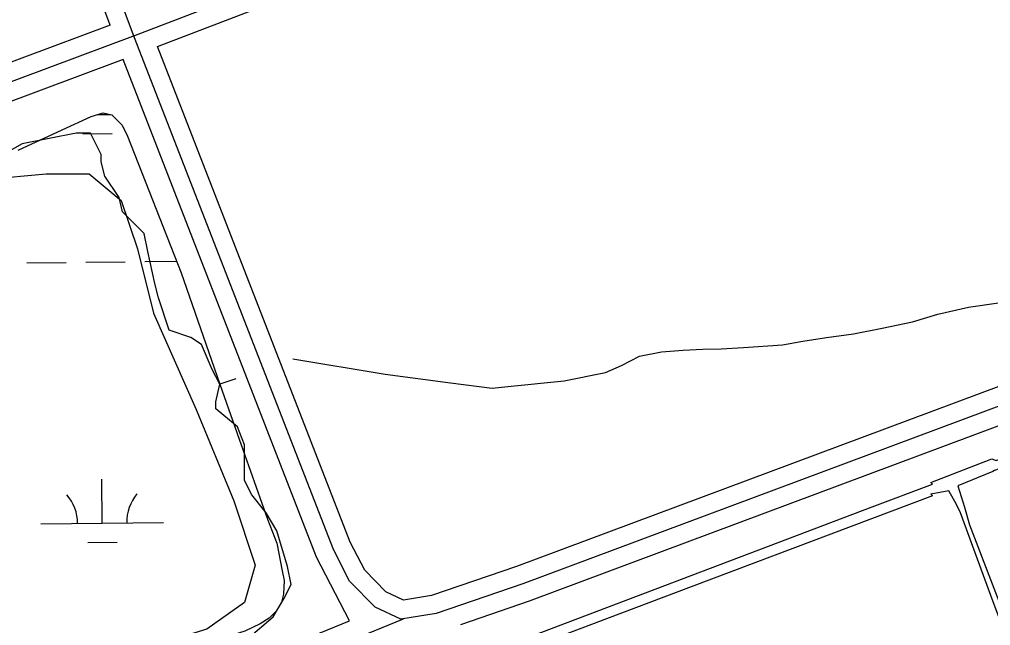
# Model space of a CAD drawing. Extents: x 3694830 to 3732949, y 415201 to 440970.
# Drawn here: x 3712258 to 3713048, y 429617 to 430111 of the extents above; entities that cross this region are included whole.
import ezdxf

# ---------------------------------------------------------------- set-up
doc = ezdxf.new("R2010")
doc.units = 0
for name, color, linetype in [('V-ROAD-CNTR', 7, 'Continuous'), ('V-SITE-VEGE', 7, 'Continuous'), ('V-TOPO-SHOR', 7, 'Continuous'), ('V-UTIL-LINE', 7, 'Continuous'), ('V-WETL-SWMP', 7, 'Continuous')]:
    doc.layers.add(name, color=color, linetype=linetype)

msp = doc.modelspace()

# ---------------------------------------------------------------- linework, layer by layer
at = {"layer": 'V-ROAD-CNTR'}
for points in [[(3713080.69, 431217.91), (3713205.55, 430879), (3713355.02, 430482.48), (3713521.28, 430050.42), (3713527.68, 430018.82), (3713523.63, 429996.3), (3713502.77, 429973.44), (3713473.07, 429960.19), (3713062.03, 429798.72), (3712667.21, 429651.36), (3712596.55, 429627.1), (3712567.87, 429622.45), (3712546.9, 429632.37), (3712526.25, 429653.63), (3712513.02, 429679.17), (3712351.21, 430095.72), (3712203.17, 430491.44), (3712064.76, 430847.73), (3711995.73, 431034.14), (3711802.04, 431547.46), (3711744.25, 431697.06), (3711680.73, 431856.27)], [(3712350.59, 430097.37), (3713341.13, 430476.79)], [(3712331.28, 430106.19), (3712196.04, 430467.7)], [(3713346.52, 430462.79), (3713506.83, 430046.2), (3713512.41, 430018.66), (3713509.63, 430003.22), (3713493.8, 429985.86), (3713467.27, 429974.03), (3713056.66, 429812.73), (3712662.15, 429665.48), (3712592.89, 429641.7), (3712570.07, 429638), (3712555.77, 429644.77), (3712538.55, 429662.49), (3712526.71, 429685.35), (3712370.01, 430088.75)], [(3712370.01, 430088.75), (3713346.52, 430462.79)], [(3712331.28, 430106.19), (3711912.75, 429949.87)], [(3712351.73, 430097.81), (3711899.86, 429929.04), (3711495.34, 429736.13), (3710984.14, 429538.59), (3710829.16, 429481.44)], [(3712341.95, 430078.14), (3711905.72, 429915.22), (3711519.61, 429731.09)], [(3712526.21, 429621.11), (3712499.33, 429672.99), (3712341.95, 430078.14)], [(3713053.8, 429779.64), (3712672.27, 429637.24), (3712616.46, 429618.08)], [(3712451.45, 428737.11), (3712379.92, 428927.15), (3712261.62, 429224.23), (3712215.57, 429352.37), (3712187.17, 429434.38), (3712194.05, 429459.18), (3712232.44, 429484.84), (3712569.99, 429622.79)], [(3712432.13, 428745.85), (3712365.94, 428921.73), (3712247.59, 429218.92), (3712201.42, 429347.38), (3712171.47, 429433.89), (3712181.09, 429468.55), (3712225.36, 429498.16), (3712526.21, 429621.11)]]:
    msp.add_lwpolyline(points, dxfattribs=at)
at = {"layer": 'V-SITE-VEGE'}
msp.add_lwpolyline([(3712231.41, 429980.75), (3712279.36, 429985.11), (3712314.24, 429985.11), (3712340.4, 429963.3), (3712353.48, 429924.04), (3712366.55, 429871.69), (3712401.43, 429793.16), (3712431.95, 429719), (3712449.38, 429666.65), (3712440.66, 429636.11), (3712410.15, 429614.3), (3712366.55, 429601.21), (3712327.32, 429592.49), (3712270.65, 429570.68), (3712196.54, 429535.78)], dxfattribs=at)
at = {"layer": 'V-TOPO-SHOR'}
msp.add_line((3712433.68, 429818.12), (3712420.67, 429813.85), dxfattribs=at)
for points in [[(3712443.62, 429606.98), (3712464.03, 429624.48), (3712472.78, 429639.07), (3712478.62, 429650.73), (3712475.7, 429665.32), (3712466.95, 429694.49), (3712458.2, 429709.07), (3712446.53, 429723.65), (3712440.7, 429735.32), (3712440.7, 429764.49), (3712434.86, 429779.07), (3712417.36, 429793.66), (3712417.36, 429799.49), (3712420.67, 429813.85), (3712414.45, 429825.74), (3712405.7, 429846.16), (3712396.95, 429851.99), (3712379.45, 429857.83), (3712379.45, 429857.83), (3712370.69, 429884.08), (3712367.78, 429895.75), (3712361.94, 429922), (3712359.03, 429936.58), (3712350.28, 429945.33), (3712341.53, 429954.08), (3712338.61, 429965.75), (3712326.94, 429983.25), (3712324.03, 429994.92), (3712324.03, 430000.75), (3712315.27, 430018.25), (3712306.52, 430018.25), (3712303.61, 430018.25), (3712259.86, 430009.5), (3712186.93, 429968.67)], [(3712480, 429834.57), (3712555.26, 429821.92), (3712608.43, 429814.87), (3712642.27, 429810.63), (3712654.94, 429811.98), (3712700.78, 429816.45), (3712734.41, 429823.27), (3712747.55, 429828.99), (3712762.08, 429836.78), (3712780.05, 429840.18), (3712797.79, 429841.51), (3712813.68, 429842.39), (3712828.65, 429842.58), (3712846.84, 429843.68), (3712878.39, 429845.89), (3712894.98, 429848.84), (3712914.33, 429851.78), (3712936.21, 429854.94), (3712959.71, 429859.48), (3712984.37, 429864.71), (3713004.88, 429870.87), (3713029.99, 429876.55), (3713054.18, 429880.17)]]:
    msp.add_lwpolyline(points, dxfattribs=at)
at = {"layer": 'V-UTIL-LINE'}
for points in [[(3712643.29, 429597.09), (3712951.38, 429714.01), (3713000.51, 429732.54), (3712999.14, 429733.93), (3713048.96, 429753.15), (3713052.42, 429751.76), (3713109.87, 429775.79), (3713111.94, 429775.1), (3713395, 429884.23), (3713595.71, 429961.1), (3713517.48, 430168.03), (3713406.31, 430464.93), (3713295.8, 430752.15), (3713269.04, 430825.51), (3713297.56, 430889.73), (3713191.87, 431166.56), (3713150.44, 431184.65), (3713147.7, 431192.26), (3713142.22, 431210.95), (3713138.08, 431215.1), (3713023.89, 431172.56), (3713024.49, 431164.43)], [(3713462.63, 430332.73), (3713605.38, 429956.23), (3713326.46, 429846.4), (3713113.3, 429766.1), (3713113.3, 429766.1), (3713051.01, 429743.46), (3713049.63, 429742.78), (3713021.25, 429731.1), (3713026.73, 429713.8), (3713030.84, 429699.27), (3713137.22, 429421.74), (3713137.22, 429420.36), (3713149.59, 429393.37), (3713148.2, 429391.29), (3713157.81, 429367.07), (3713160.57, 429364.3), (3713259.38, 429099.23), (3713053.14, 429020.3), (3713051.07, 429021), (3713023.39, 429012.09), (3713018.55, 429010.03), (3712857.98, 428950.33), (3712831.23, 429023)], [(3713051.3, 429025.2), (3713253.39, 429102.76), (3713155.94, 429362.29), (3713153.87, 429362.99), (3713143.58, 429390.67), (3713143.58, 429392.05), (3713132.59, 429417.66), (3713129.84, 429423.2), (3713048.18, 429641.9), (3713023.48, 429709.02), (3713020.04, 429715.95), (3713013.85, 429727.03), (3712999.33, 429724.3), (3713000.7, 429722.92), (3712804.15, 429648.8), (3712646.35, 429589.09)]]:
    msp.add_lwpolyline(points, dxfattribs=at)
at = {"layer": 'V-WETL-SWMP'}
for p, q in [((3712320.84, 430033.3), (3712331.76, 430033.43)), ((3712320.93, 430033.3), (3712320.93, 430033.32)), ((3712309.12, 430017.73), (3712333.11, 430018.01)), ((3712263.52, 429912.54), (3712295.52, 429912.92)), ((3712311.52, 429913.11), (3712343.52, 429913.49)), ((3712359.52, 429913.68), (3712385.34, 429913.99)), ((3712324.9, 429700.65), (3712324.47, 429736.65)), ((3712274.9, 429700.05), (3712374.89, 429701.24)), ((3712313.08, 429685.08), (3712337.08, 429685.36))]:
    msp.add_line(p, q, dxfattribs=at)
msp.add_lwpolyline([(3712256.43, 430004.44), (3712292.39, 430020.92), (3712315.91, 430031.91), (3712325.59, 430034.64), (3712332.73, 430033.24), (3712340.99, 430024.7), (3712345.57, 430015.7), (3712389.01, 429904.6), (3712420.67, 429813.85), (3712436.3, 429769.07), (3712459.37, 429703.84), (3712466.92, 429684.47), (3712471.23, 429661.9), (3712473.05, 429654.06), (3712472.33, 429642.78), (3712470.7, 429636.34), (3712466.76, 429629.21), (3712460.76, 429623.24), (3712453.38, 429618.89), (3712440.93, 429612.7), (3712339.75, 429580.98), (3712168.48, 429516.52)], dxfattribs=at)
for centre, start, end in [((3712269.65, 429700.46), 359.91153, 41.45519), ((3712380.13, 429701.78), 139.91153, 181.45518)]:
    msp.add_arc(centre, 35.25, start, end, dxfattribs=at)

doc.saveas('drawing.dxf')
